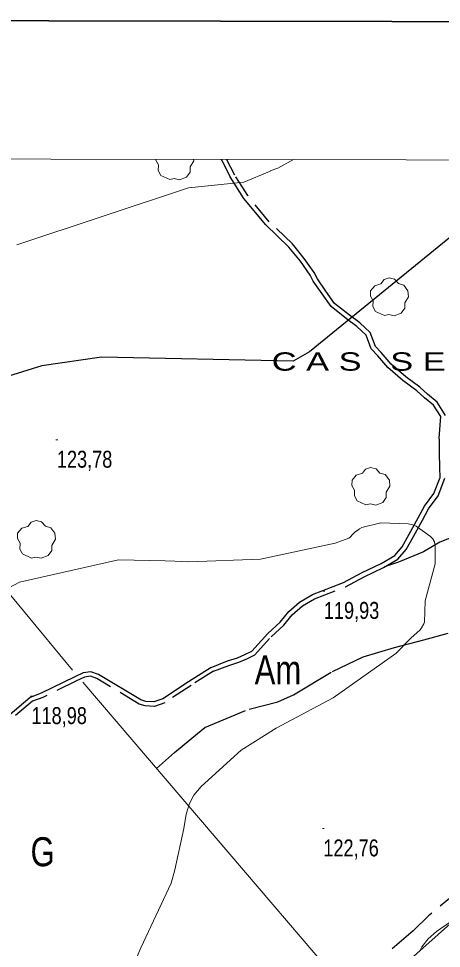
# Model space of a CAD drawing. Extents: x 483843 to 488449, y 4381269 to 4384483.
# Drawn here: x 484634.4 to 484852.8, y 4383726.9 to 4384207.4 of the extents above; entities that cross this region are included whole.
import ezdxf
from ezdxf.enums import TextEntityAlignment as Align

# ---------------------------------------------------------------- set-up
doc = ezdxf.new("R2010")
doc.units = 0
doc.header["$LTSCALE"] = 3.8
doc.linetypes.add('LONG_DASHED', pattern=[7.5, 6, -1.5])
doc.linetypes.add('MEDIUM_DASHED', pattern=[4.5, 3, -1.5])
for name, color, linetype, lineweight in [('1', 7, 'Continuous', 13), ('25', 7, 'LONG_DASHED', 25), ('27', 7, 'Continuous', 25), ('29', 7, 'Continuous', 13), ('38', 7, 'Continuous', 25), ('51', 7, 'Continuous', 13), ('7', 7, 'Continuous', 13), ('8', 7, 'Continuous', 25), ('9', 7, 'Continuous', 13)]:
    doc.layers.add(name, color=color, linetype=linetype, lineweight=lineweight)
doc.layers.add('31', color=7, linetype='Continuous')
doc.layers.add('5', color=7, linetype='Continuous')

msp = doc.modelspace()

# ---------------------------------------------------------------- linework, layer by layer
at = {"layer": '1', "lineweight": 35}
msp.add_lwpolyline([(484030.2, 4384207.38), (487748.7, 4384200.21), (487743.96, 4381745.22), (484025.46, 4381752.39)], close=True, dxfattribs=at)
at = {"layer": '1'}
msp.add_lwpolyline([(484100.5, 4384135.8), (487678, 4384129), (487674.1, 4381816.7), (484095.6, 4381823.6)], close=True, dxfattribs=at)
at = {"layer": '25'}
for points in [[(485017.86, 4384021.95), (485019.41, 4384017.38), (484985.59, 4384000.84), (484972, 4383992.69), (484963.36, 4383986.16), (484922.08, 4383962.82), (484905.97, 4383957.6), (484882.8, 4383949.03), (484872.86, 4383945.17), (484852.03, 4383936.84), (484843.58, 4383931.86), (484830.63, 4383926.49), (484823.43, 4383924.09)], [(484705.58, 4383819.98), (484714.94, 4383828.16), (484726.77, 4383837.98), (484730.53, 4383841.14), (484753.38, 4383850.61), (484768.32, 4383854.34), (484776.3, 4383857.91), (484796.48, 4383869.94), (484812.35, 4383877.53), (484828.51, 4383882.38), (484843.66, 4383886.43), (484856.31, 4383889.75)], [(484869.72, 4383763.33), (484846.07, 4383743.72), (484838.12, 4383735.94), (484827.37, 4383726.71)]]:
    msp.add_lwpolyline(points, dxfattribs=at)
at = {"layer": '27'}
msp.add_spline([(484751.22, 4383489.34), (484756.51, 4383495.49), (484745.3, 4383535.28), (484742.64, 4383543.61), (484746.52, 4383557.62), (484756.05, 4383569.31), (484773.86, 4383582.26), (484787.94, 4383600.38), (484790.92, 4383606.81), (484801.14, 4383634.69), (484810.37, 4383651.59), (484815.95, 4383663.55), (484844.91, 4383701.14), (484865.32, 4383724.14), (484871.55, 4383729.12), (484932.91, 4383782.05), (484957.28, 4383800.57), (484984.73, 4383809.31), (484996.31, 4383801.48), (485006.38, 4383787.78), (485020.06, 4383771.48), (485040.43, 4383753.67), (485058.81, 4383738.92), (485075.21, 4383734.51), (485086.03, 4383740.33), (485090.23, 4383789.19), (485084.45, 4383801.97), (485066.61, 4383811.07), (485048.82, 4383815.11), (485026.93, 4383822.33), (485026.65, 4383841.93), (485041.68, 4383867.53), (485057.41, 4383891.99), (485077.46, 4383912.68), (485094.04, 4383927.94), (485104.64, 4383938.65), (485116.11, 4383941.78), (485127.04, 4383942.28), (485139.76, 4383948.55), (485137.99, 4383961.13), (485138.77, 4383978.1), (485148.32, 4383988.79), (485165.27, 4384013), (485164.63, 4384035.63), (485164.03, 4384041.23), (485165.37, 4384066.34), (485175.32, 4384086.85), (485185.76, 4384105.09), (485198.7, 4384128.93), (485200.81, 4384133.71)], degree=3, dxfattribs=at)
at = {"layer": '29'}
for points in [[(484712.43, 4384124.23), (484707.89, 4384126.35), (484706.48, 4384128.89), (484706.58, 4384131.87), (484705.21, 4384134.28), (484705.22, 4384134.65)], [(484724.76, 4384134.61), (484724.81, 4384133.93), (484722.93, 4384130.78), (484722.93, 4384128.1), (484721.11, 4384125.49), (484717.49, 4384124.15), (484714.72, 4384124.78), (484712.43, 4384124.23)]]:
    msp.add_lwpolyline(points, dxfattribs=at)
for points in [[(484823.32, 4384053.94), (484818.78, 4384056.06), (484817.37, 4384058.6), (484817.47, 4384061.58), (484816.1, 4384063.99), (484816.14, 4384066.74), (484818.3, 4384069.34), (484821.49, 4384070.34), (484823.14, 4384072.53), (484825.71, 4384073.36), (484828.57, 4384072.71), (484830.52, 4384070.44), (484833.33, 4384069.62), (484835.46, 4384066.77), (484835.7, 4384063.64), (484833.82, 4384060.49), (484833.82, 4384057.81), (484832, 4384055.2), (484828.38, 4384053.86), (484825.61, 4384054.49)], [(484813.79, 4383956.05), (484809.25, 4383958.17), (484807.84, 4383960.71), (484807.94, 4383963.69), (484806.57, 4383966.1), (484806.61, 4383968.85), (484808.77, 4383971.45), (484811.96, 4383972.45), (484813.61, 4383974.64), (484816.18, 4383975.47), (484819.04, 4383974.82), (484820.99, 4383972.55), (484823.8, 4383971.73), (484825.93, 4383968.88), (484826.17, 4383965.75), (484824.29, 4383962.6), (484824.29, 4383959.92), (484822.47, 4383957.31), (484818.85, 4383955.97), (484816.08, 4383956.6)], [(484641, 4383928.62), (484636.46, 4383930.74), (484635.05, 4383933.28), (484635.15, 4383936.26), (484633.78, 4383938.67), (484633.82, 4383941.42), (484635.98, 4383944.02), (484639.17, 4383945.02), (484640.82, 4383947.21), (484643.39, 4383948.04), (484646.25, 4383947.39), (484648.2, 4383945.12), (484651.01, 4383944.3), (484653.14, 4383941.45), (484653.38, 4383938.32), (484651.5, 4383935.17), (484651.5, 4383932.49), (484649.68, 4383929.88), (484646.06, 4383928.54), (484643.29, 4383929.17)]]:
    msp.add_lwpolyline(points, close=True, dxfattribs=at)
at = {"layer": '38', "linetype": 'MEDIUM_DASHED'}
msp.add_line((484741.77, 4384134.58), (484745.84, 4384126.68), dxfattribs=at)
at = {"layer": '38'}
for points in [[(484738.98, 4384134.59), (484739.34, 4384134.13), (484743.73, 4384125.6)], [(484733.9, 4383872.11), (484742.27, 4383875.48), (484747.37, 4383877.11), (484751.31, 4383878.74), (484754.9, 4383880.53), (484763.08, 4383889.63), (484769.51, 4383895.58), (484773.97, 4383900.99), (484779.55, 4383905.92), (484786.14, 4383909.74), (484802.19, 4383915.99), (484811.81, 4383921.18), (484821.66, 4383925.89), (484828.74, 4383929.95), (484832.56, 4383934.48), (484836.19, 4383940.91), (484840.79, 4383949.35), (484844.08, 4383955.36), (484848.91, 4383962.02), (484852.13, 4383970.23), (484851.87, 4383975.49), (484851.71, 4383982.78), (484851.7, 4383989.8), (484851.64, 4383990.6), (484852.45, 4384001.74), (484848.72, 4384007.61), (484844.07, 4384011.42), (484840.1, 4384015.05), (484832.81, 4384020.41), (484825.14, 4384027.02), (484819.89, 4384033.19), (484816.54, 4384036.68), (484813.85, 4384043.83), (484809.1, 4384048.35), (484803.79, 4384052.18), (484795.81, 4384058.54), (484791.16, 4384065.08), (484786.6, 4384071.69), (484784.91, 4384074.86), (484779.92, 4384081.97), (484774.03, 4384089.32), (484762.09, 4384100.77), (484750.76, 4384114.49), (484743.73, 4384125.6)], [(484733.9, 4383872.11), (484722.2, 4383864.71), (484708.81, 4383855.87), (484704.21, 4383854.29), (484700.1, 4383854.58), (484697.48, 4383855.31), (484675.67, 4383868.45), (484671.69, 4383869.85), (484667.76, 4383869.37), (484663.33, 4383867.23), (484646.05, 4383858.74), (484640.29, 4383856.59), (484628.72, 4383846.73)]]:
    msp.add_lwpolyline(points, dxfattribs=at)
at = {"layer": '38', "linetype": 'MEDIUM_DASHED'}
for points in [[(484854.94, 4384002.37), (484850.57, 4384009.25), (484845.67, 4384013.26), (484841.65, 4384016.94), (484834.33, 4384022.32), (484826.87, 4384028.74), (484821.7, 4384034.82), (484818.64, 4384038), (484815.94, 4384045.21), (484810.66, 4384050.23), (484805.27, 4384054.12), (484797.6, 4384060.24), (484793.15, 4384066.48), (484788.69, 4384072.96), (484786.99, 4384076.14), (484781.87, 4384083.44), (484775.83, 4384090.97), (484763.88, 4384102.43), (484752.7, 4384115.97), (484745.84, 4384126.68)], [(484735.11, 4383870.18), (484742.95, 4383873.14), (484748.2, 4383874.82), (484752.32, 4383876.52), (484756.41, 4383878.55), (484764.82, 4383887.92), (484771.29, 4383893.9), (484775.73, 4383899.29), (484780.98, 4383903.93), (484787.2, 4383907.54), (484803.21, 4383913.77), (484812.92, 4383919), (484822.79, 4383923.73), (484830.33, 4383928.05), (484834.57, 4383933.08), (484838.32, 4383939.73), (484842.93, 4383948.18), (484846.15, 4383954.05), (484851.07, 4383960.84), (484854.59, 4383969.83)], [(484735.11, 4383870.18), (484723.44, 4383862.8), (484709.83, 4383853.81), (484704.51, 4383851.99), (484699.71, 4383852.32), (484696.57, 4383853.2), (484674.7, 4383866.37), (484671.44, 4383867.52), (484668.42, 4383867.16), (484664.33, 4383865.18), (484646.95, 4383856.65), (484641.47, 4383854.6), (484630.23, 4383845.01)]]:
    msp.add_lwpolyline(points, dxfattribs=at)
at = {"layer": '51'}
msp.add_line((484667.57, 4383864.43), (484728.36, 4383793.32), dxfattribs=at)
for points in [[(484476.02, 4384087.66), (484497.31, 4384068.08), (484523.9, 4384035.08), (484586.12, 4383962.6), (484662.18, 4383870.7)], [(484959.71, 4383830.34), (484901.62, 4383778.99), (484810.16, 4383697.57), (484728.36, 4383793.32)]]:
    msp.add_lwpolyline(points, dxfattribs=at)
at = {"layer": '7'}
for p, q in [((484653.64, 4383989.69), (484654.64, 4383989.69)), ((484791.55, 4383911.58), (484792.55, 4383911.58)), ((484640.5, 4383857.22), (484641.5, 4383857.22)), ((484791.28, 4383788.85), (484792.28, 4383788.85))]:
    msp.add_line(p, q, dxfattribs=at)
at = {"layer": '8'}
msp.add_lwpolyline([(484906.13, 4384134.27), (484784.55, 4384035.13), (484776.14, 4384030.42), (484677.27, 4384032.46), (484646.4, 4384027.99), (484626.32, 4384021.76)], dxfattribs=at)
at = {"layer": '9'}
for points in [[(484633.52, 4384090.48), (484722.2, 4384119.98), (484750.74, 4384122.8), (484763.97, 4384128.36), (484764.67, 4384128.8), (484764.62, 4384128.89), (484764.75, 4384128.94), (484768.25, 4384130.06), (484776.35, 4384134.52)], [(484615.9, 4383906.18), (484634.85, 4383916.12), (484685.93, 4383927.63), (484710.11, 4383927.17), (484715.15, 4383927.04), (484722.37, 4383926.64), (484759.28, 4383928.06), (484797.83, 4383936.37), (484804.92, 4383938.84), (484805.69, 4383939.38), (484805.98, 4383939.82), (484806.6, 4383940.58), (484807.87, 4383941.83), (484810.52, 4383943.74), (484811.72, 4383944.35), (484821.52, 4383946.81), (484835.65, 4383946.38), (484838.02, 4383945.8), (484839.75, 4383945.03), (484847.16, 4383939.8), (484848.31, 4383938.58), (484848.67, 4383938.05), (484848.76, 4383937.89), (484849.15, 4383936.99), (484849.4, 4383935.73), (484849.51, 4383934.63), (484849.58, 4383925.63), (484844.39, 4383906.56), (484843.97, 4383895.58), (484843.62, 4383894.6), (484842.52, 4383892.55), (484841.75, 4383891.48), (484836.92, 4383887.32), (484829.3, 4383879.25)], [(484829.3, 4383879.25), (484796.81, 4383856.36), (484767.43, 4383840.71), (484749.37, 4383829.31), (484728.62, 4383810.59), (484724.95, 4383806.03), (484722.68, 4383801.86), (484720.96, 4383796.22), (484719.65, 4383788.86), (484715.06, 4383767.61)], [(484841.78, 4383726.07), (484842.64, 4383727.68), (484845.98, 4383731.81), (484850.28, 4383735.72), (484904.71, 4383773.23)], [(484684.92, 4383697.58), (484697.44, 4383727.19), (484706.58, 4383746.74), (484713.19, 4383760.6), (484715.06, 4383767.61)]]:
    msp.add_lwpolyline(points, dxfattribs=at)

# ---------------------------------------------------------------- texts
at = {"layer": '31', "width": 0.8}
for s, p in [('Am', (484768.33, 4383863.42)), ('G', (484646.79, 4383769.37))]:
    msp.add_text(s, height=15, dxfattribs=at).set_placement(p, align=Align.CENTER)
at = {"layer": '5', "width": 1.4}
msp.add_text('C A S   S E N Y O R', height=9.49, dxfattribs=at).set_placement((484765.12, 4384025.44))
at = {"layer": '7', "width": 0.8}
for s, p in [('123,78', (484654.14, 4383975.32)), ('119,93', (484792.05, 4383897.21)), ('118,98', (484641, 4383842.85)), ('122,76', (484791.78, 4383774.48))]:
    msp.add_text(s, height=8.75, dxfattribs=at).set_placement(p)

doc.saveas('drawing.dxf')
